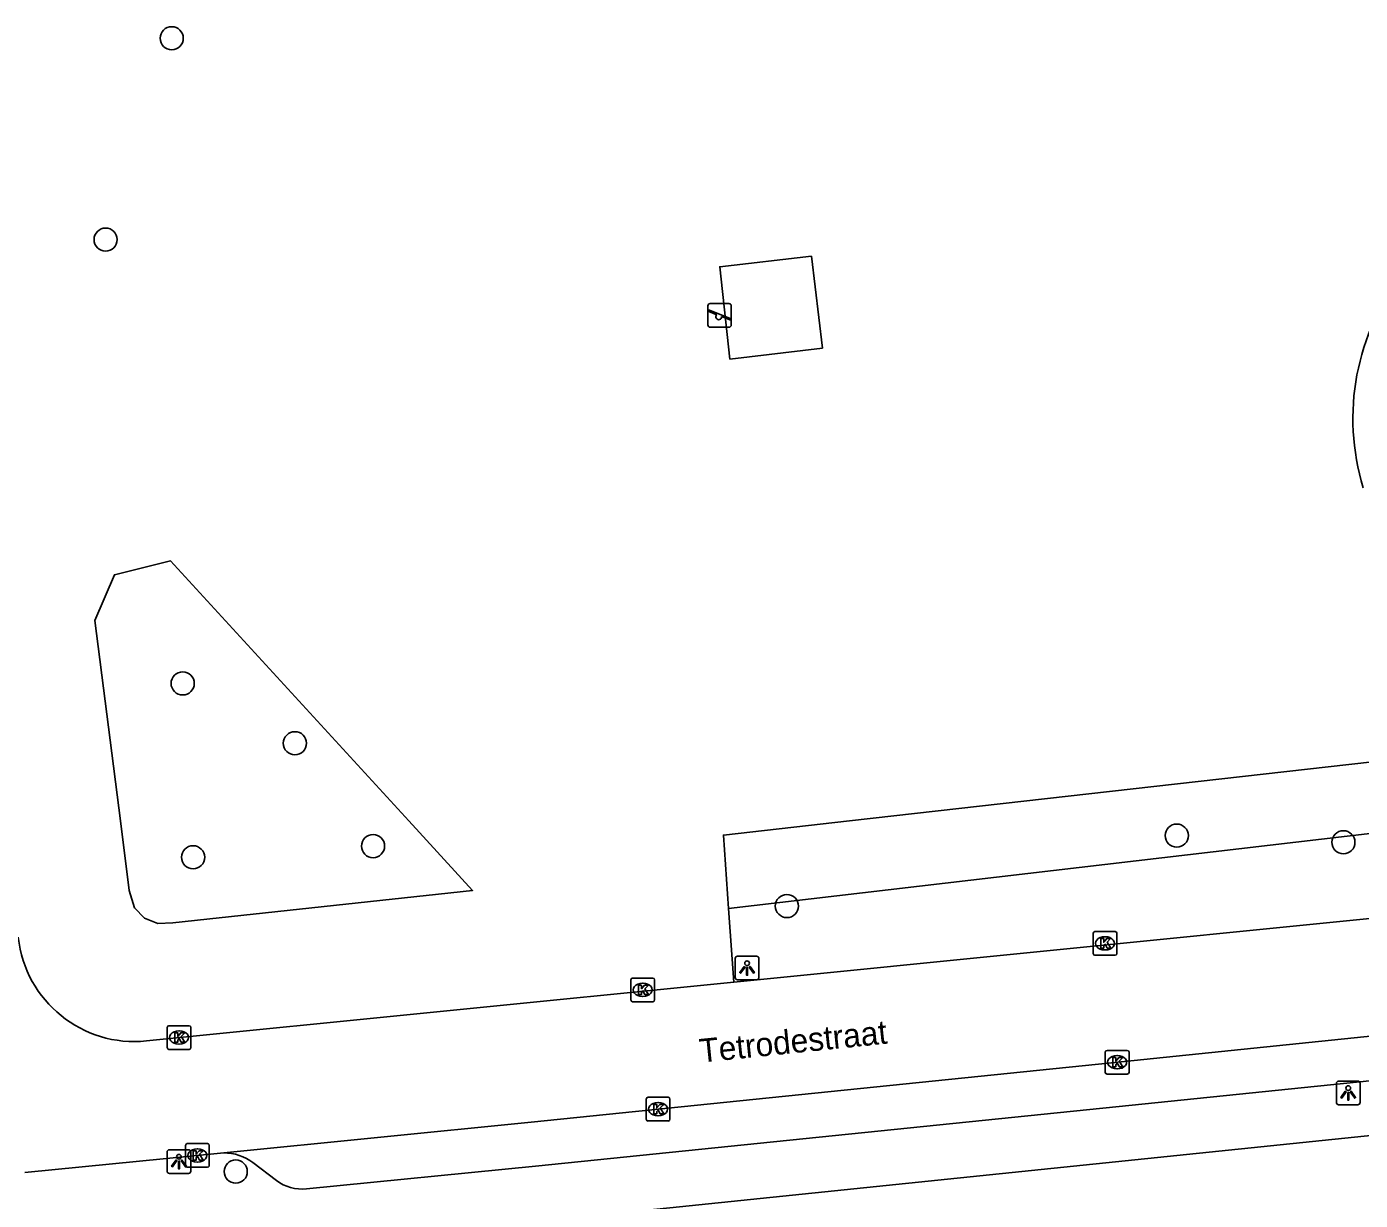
# Model space of a CAD drawing. Extents: x 160557 to 161245, y 385330 to 386505.
# Drawn here: x 160780.6 to 160836.9, y 385984 to 386033.5 of the extents above; entities that cross this region are included whole.
import ezdxf

# ---------------------------------------------------------------- set-up
doc = ezdxf.new("R2010")
doc.units = 0
for name, color, linetype in [('IMGEO_Boom', 7, 'Continuous'), ('IMGEO_Groenvoorziening', 7, 'Continuous'), ('IMGEO_Kolk', 7, 'Continuous'), ('IMGEO_Lichtpunt', 7, 'Continuous'), ('IMGEO_Openbare_ruimte_label', 7, 'Continuous'), ('IMGEO_Rijbaan_lokaal_open', 7, 'Continuous'), ('IMGEO_Speelvoorziening', 7, 'Continuous'), ('IMGEO_Voetpad_open', 7, 'Continuous')]:
    doc.layers.add(name, color=color, linetype=linetype)

msp = doc.modelspace()

# ---------------------------------------------------------------- linework, layer by layer
at = {"layer": 'IMGEO_Boom'}
for centre in [(160786.759, 386033.034), (160783.969, 386024.534), (160787.222, 386005.799), (160791.957, 386003.272), (160829.18, 385999.372), (160836.213, 385999.092), (160787.663, 385998.459), (160795.256, 385998.929), (160812.725, 385996.401), (160789.461, 385985.191)]:
    msp.add_circle(centre, 0.489, dxfattribs=at)
at = {"layer": 'IMGEO_Groenvoorziening'}
for points in [[(160810.32, 386019.488), (160809.892, 386023.386), (160813.758, 386023.83), (160814.222, 386019.955), (160810.32, 386019.488)], [(160796.764, 386000), (160799.456, 385997.062), (160786.81, 385995.691), (160786.172, 385995.662), (160785.61, 385995.89), (160785.189, 385996.327), (160784.969, 385997.05), (160784.593, 386000), (160783.514, 386008.454), (160784.34, 386010.384), (160786.714, 386010.968), (160796.764, 386000)], [(160810.264, 385996.293), (160810.045, 385999.398), (160815.371, 386000), (160837.444, 386002.495), (160841.108, 386007.247)], [(160810.264, 385996.293), (160849.009, 386000.831)], [(160810.482, 385993.187), (160810.264, 385996.293)]]:
    msp.add_lwpolyline(points, dxfattribs=at)
at = {"layer": 'IMGEO_Kolk'}
for p, q in [((160825.651, 385994.399), (160825.651, 385995.251)), ((160825.726, 385995.325), (160826.578, 385995.325)), ((160826.139, 385995.105), (160826.164, 385995.105)), ((160826.652, 385995.251), (160826.652, 385994.399)), ((160826.162, 385994.545), (160826.137, 385994.545)), ((160826.578, 385994.325), (160825.726, 385994.325)), ((160806.214, 385993.36), (160807.066, 385993.36)), ((160806.139, 385992.434), (160806.139, 385993.286)), ((160806.627, 385993.14), (160806.652, 385993.14)), ((160807.14, 385993.286), (160807.14, 385992.434)), ((160807.066, 385992.36), (160806.214, 385992.36)), ((160806.65, 385992.58), (160806.625, 385992.58)), ((160786.568, 385990.422), (160786.568, 385991.274)), ((160786.643, 385991.348), (160787.495, 385991.348)), ((160787.056, 385991.128), (160787.081, 385991.128)), ((160787.569, 385991.274), (160787.569, 385990.422)), ((160787.079, 385990.568), (160787.054, 385990.568)), ((160787.495, 385990.348), (160786.643, 385990.348)), ((160826.163, 385989.38), (160826.163, 385990.232)), ((160826.238, 385990.306), (160827.09, 385990.306)), ((160826.651, 385990.086), (160826.676, 385990.086)), ((160827.164, 385990.232), (160827.164, 385989.38)), ((160826.674, 385989.526), (160826.649, 385989.526)), ((160827.09, 385989.306), (160826.238, 385989.306)), ((160806.787, 385987.4), (160806.787, 385988.252)), ((160806.862, 385988.326), (160807.714, 385988.326)), ((160807.788, 385988.252), (160807.788, 385987.4)), ((160807.275, 385988.106), (160807.3, 385988.106)), ((160807.714, 385987.326), (160806.862, 385987.326)), ((160807.298, 385987.546), (160807.273, 385987.546)), ((160787.343, 385985.445), (160787.343, 385986.297)), ((160787.418, 385986.371), (160788.27, 385986.371)), ((160787.831, 385986.151), (160787.856, 385986.151)), ((160788.344, 385986.297), (160788.344, 385985.445)), ((160787.854, 385985.591), (160787.829, 385985.591)), ((160788.27, 385985.371), (160787.418, 385985.371))]:
    msp.add_line(p, q, dxfattribs=at)
for points in [[(160825.651, 385994.399), (160825.651, 385995.251)], [(160825.726, 385995.325), (160826.578, 385995.325)], [(160825.972, 385995.025), (160826.095, 385995.025), (160826.095, 385994.874), (160826.225, 385995.025), (160826.389, 385995.025), (160826.243, 385994.874), (160826.396, 385994.625), (160826.244, 385994.625), (160826.159, 385994.789), (160826.095, 385994.722), (160826.095, 385994.625), (160825.972, 385994.625), (160825.972, 385995.025)], [(160826.652, 385995.251), (160826.652, 385994.399)], [(160826.578, 385994.325), (160825.726, 385994.325)], [(160806.214, 385993.36), (160807.066, 385993.36)], [(160806.139, 385992.434), (160806.139, 385993.286)], [(160806.46, 385993.06), (160806.583, 385993.06), (160806.583, 385992.909), (160806.713, 385993.06), (160806.877, 385993.06), (160806.731, 385992.909), (160806.884, 385992.66), (160806.732, 385992.66), (160806.647, 385992.824), (160806.583, 385992.757), (160806.583, 385992.66), (160806.46, 385992.66), (160806.46, 385993.06)], [(160807.14, 385993.286), (160807.14, 385992.434)], [(160807.066, 385992.36), (160806.214, 385992.36)], [(160786.568, 385990.422), (160786.568, 385991.274)], [(160786.643, 385991.348), (160787.495, 385991.348)], [(160787.569, 385991.274), (160787.569, 385990.422)], [(160786.889, 385991.048), (160787.012, 385991.048), (160787.012, 385990.897), (160787.142, 385991.048), (160787.306, 385991.048), (160787.16, 385990.897), (160787.313, 385990.648), (160787.161, 385990.648), (160787.076, 385990.812), (160787.012, 385990.745), (160787.012, 385990.648), (160786.889, 385990.648), (160786.889, 385991.048)], [(160787.495, 385990.348), (160786.643, 385990.348)], [(160826.163, 385989.38), (160826.163, 385990.232)], [(160826.238, 385990.306), (160827.09, 385990.306)], [(160826.484, 385990.006), (160826.607, 385990.006), (160826.607, 385989.855), (160826.737, 385990.006), (160826.901, 385990.006), (160826.755, 385989.855), (160826.908, 385989.606), (160826.756, 385989.606), (160826.671, 385989.77), (160826.607, 385989.703), (160826.607, 385989.606), (160826.484, 385989.606), (160826.484, 385990.006)], [(160827.164, 385990.232), (160827.164, 385989.38)], [(160827.09, 385989.306), (160826.238, 385989.306)], [(160806.787, 385987.4), (160806.787, 385988.252)], [(160806.862, 385988.326), (160807.714, 385988.326)], [(160807.788, 385988.252), (160807.788, 385987.4)], [(160807.108, 385988.026), (160807.231, 385988.026), (160807.231, 385987.875), (160807.361, 385988.026), (160807.525, 385988.026), (160807.379, 385987.875), (160807.532, 385987.626), (160807.38, 385987.626), (160807.295, 385987.79), (160807.231, 385987.723), (160807.231, 385987.626), (160807.108, 385987.626), (160807.108, 385988.026)], [(160807.714, 385987.326), (160806.862, 385987.326)], [(160787.343, 385985.445), (160787.343, 385986.297)], [(160787.418, 385986.371), (160788.27, 385986.371)], [(160787.664, 385986.071), (160787.787, 385986.071), (160787.787, 385985.92), (160787.917, 385986.071), (160788.081, 385986.071), (160787.935, 385985.92), (160788.088, 385985.671), (160787.936, 385985.671), (160787.851, 385985.835), (160787.787, 385985.768), (160787.787, 385985.671), (160787.664, 385985.671), (160787.664, 385986.071)], [(160788.344, 385986.297), (160788.344, 385985.445)], [(160788.27, 385985.371), (160787.418, 385985.371)]]:
    msp.add_lwpolyline(points, dxfattribs=at)
for centre, start, end in [((160825.728, 385995.249), 91.552, 178.448), ((160825.728, 385995.249), 91.552, 178.448), ((160826.576, 385995.249), 1.552, 88.448), ((160826.576, 385995.249), 1.552, 88.448), ((160825.728, 385994.401), 181.552, 268.448), ((160825.728, 385994.401), 181.552, 268.448), ((160826.576, 385994.401), 271.552, 358.448), ((160826.576, 385994.401), 271.552, 358.448), ((160806.216, 385993.284), 91.552, 178.448), ((160806.216, 385993.284), 91.552, 178.448), ((160807.064, 385993.284), 1.552, 88.448), ((160807.064, 385993.284), 1.552, 88.448), ((160806.216, 385992.436), 181.552, 268.448), ((160806.216, 385992.436), 181.552, 268.448), ((160807.064, 385992.436), 271.552, 358.448), ((160807.064, 385992.436), 271.552, 358.448), ((160786.645, 385991.272), 91.552, 178.448), ((160786.645, 385991.272), 91.552, 178.448), ((160787.493, 385991.272), 1.552, 88.448), ((160787.493, 385991.272), 1.552, 88.448), ((160786.645, 385990.424), 181.552, 268.448), ((160786.645, 385990.424), 181.552, 268.448), ((160787.493, 385990.424), 271.552, 358.448), ((160787.493, 385990.424), 271.552, 358.448), ((160826.24, 385990.23), 91.552, 178.448), ((160826.24, 385990.23), 91.552, 178.448), ((160827.088, 385990.23), 1.552, 88.448), ((160827.088, 385990.23), 1.552, 88.448), ((160826.24, 385989.382), 181.552, 268.448), ((160826.24, 385989.382), 181.552, 268.448), ((160827.088, 385989.382), 271.552, 358.448), ((160827.088, 385989.382), 271.552, 358.448), ((160806.864, 385988.25), 91.552, 178.448), ((160806.864, 385988.25), 91.552, 178.448), ((160807.712, 385988.25), 1.552, 88.448), ((160807.712, 385988.25), 1.552, 88.448), ((160806.864, 385987.402), 181.552, 268.448), ((160806.864, 385987.402), 181.552, 268.448), ((160807.712, 385987.402), 271.552, 358.448), ((160807.712, 385987.402), 271.552, 358.448), ((160787.42, 385986.295), 91.552, 178.448), ((160787.42, 385986.295), 91.552, 178.448), ((160788.268, 385986.295), 1.552, 88.448), ((160788.268, 385986.295), 1.552, 88.448), ((160787.42, 385985.447), 181.552, 268.448), ((160787.42, 385985.447), 181.552, 268.448), ((160788.268, 385985.447), 271.552, 358.448), ((160788.268, 385985.447), 271.552, 358.448)]:
    msp.add_arc(centre, 0.0765, start, end, dxfattribs=at)
for centre, major_axis, ratio, start_param, end_param in [((160826.138, 385994.825), (-0.387, 0.002), 0.722429, 4.712389, 7.853982), ((160826.163, 385994.825), (-0.39, 0.002), 0.717154, 1.570796, 4.712389), ((160806.626, 385992.86), (-0.387, 0.002), 0.722429, 4.712389, 7.853982), ((160806.651, 385992.86), (-0.39, 0.002), 0.717154, 1.570796, 4.712389), ((160787.055, 385990.848), (-0.387, 0.002), 0.722429, 4.712389, 7.853982), ((160787.08, 385990.848), (-0.39, 0.002), 0.717154, 1.570796, 4.712389), ((160826.65, 385989.806), (-0.387, 0.002), 0.722429, 4.712389, 7.853982), ((160826.675, 385989.806), (-0.39, 0.002), 0.717154, 1.570796, 4.712389), ((160807.274, 385987.826), (-0.387, 0.002), 0.722429, 4.712389, 7.853982), ((160807.299, 385987.826), (-0.39, 0.002), 0.717154, 1.570796, 4.712389), ((160787.83, 385985.871), (-0.387, 0.002), 0.722429, 4.712389, 7.853982), ((160787.855, 385985.871), (-0.39, 0.002), 0.717154, 1.570796, 4.712389)]:
    msp.add_ellipse(centre, major_axis=major_axis, ratio=ratio, start_param=start_param, end_param=end_param, dxfattribs=at)
at = {"layer": 'IMGEO_Lichtpunt'}
for p, q in [((160810.544, 385994.188), (160810.544, 385993.381)), ((160810.544, 385994.188), (160810.544, 385993.381)), ((160811.446, 385994.283), (160810.638, 385994.283)), ((160811.446, 385994.283), (160810.638, 385994.283)), ((160811.54, 385993.381), (160811.54, 385994.188)), ((160811.54, 385993.381), (160811.54, 385994.188)), ((160810.638, 385993.287), (160811.446, 385993.287)), ((160810.638, 385993.287), (160811.446, 385993.287)), ((160835.918, 385988.916), (160835.918, 385988.109)), ((160835.918, 385988.916), (160835.918, 385988.109)), ((160836.82, 385989.011), (160836.012, 385989.011)), ((160836.82, 385989.011), (160836.012, 385989.011)), ((160836.914, 385988.109), (160836.914, 385988.916)), ((160836.914, 385988.109), (160836.914, 385988.916)), ((160836.012, 385988.015), (160836.82, 385988.015)), ((160836.012, 385988.015), (160836.82, 385988.015)), ((160786.566, 385986.016), (160786.566, 385985.209)), ((160786.566, 385986.016), (160786.566, 385985.209)), ((160787.468, 385986.111), (160786.66, 385986.111)), ((160787.468, 385986.111), (160786.66, 385986.111)), ((160787.562, 385985.209), (160787.562, 385986.016)), ((160787.562, 385985.209), (160787.562, 385986.016)), ((160786.66, 385985.115), (160787.468, 385985.115)), ((160786.66, 385985.115), (160787.468, 385985.115))]:
    msp.add_line(p, q, dxfattribs=at)
for points in [[(160810.918, 385993.852), (160810.957, 385993.824), (160810.769, 385993.562), (160810.731, 385993.589), (160810.918, 385993.852)], [(160811.02, 385993.804), (160811.067, 385993.804), (160811.067, 385993.482), (160811.02, 385993.482), (160811.02, 385993.804)], [(160811.13, 385993.824), (160811.168, 385993.851), (160811.355, 385993.589), (160811.316, 385993.561), (160811.13, 385993.824)], [(160836.292, 385988.58), (160836.331, 385988.552), (160836.143, 385988.29), (160836.105, 385988.317), (160836.292, 385988.58)], [(160836.394, 385988.532), (160836.441, 385988.532), (160836.441, 385988.21), (160836.394, 385988.21), (160836.394, 385988.532)], [(160836.504, 385988.552), (160836.542, 385988.579), (160836.729, 385988.317), (160836.69, 385988.289), (160836.504, 385988.552)], [(160786.94, 385985.68), (160786.979, 385985.652), (160786.791, 385985.39), (160786.753, 385985.417), (160786.94, 385985.68)], [(160787.042, 385985.632), (160787.089, 385985.632), (160787.089, 385985.31), (160787.042, 385985.31), (160787.042, 385985.632)], [(160787.152, 385985.652), (160787.19, 385985.679), (160787.377, 385985.417), (160787.338, 385985.389), (160787.152, 385985.652)]]:
    msp.add_lwpolyline(points, dxfattribs=at)
for centre in [(160811.043, 385993.986), (160836.417, 385988.714), (160787.065, 385985.814)]:
    msp.add_circle(centre, 0.0994, dxfattribs=at)
for centre, start, end in [((160810.638, 385994.188), 90, 180), ((160810.638, 385994.188), 90, 180), ((160811.446, 385994.188), 0, 90), ((160811.446, 385994.188), 0, 90), ((160810.638, 385993.381), 180, 270), ((160810.638, 385993.381), 180, 270), ((160811.446, 385993.381), 270, 0), ((160811.446, 385993.381), 270, 360), ((160836.012, 385988.916), 90, 180), ((160836.012, 385988.916), 90, 180), ((160836.82, 385988.916), 0, 90), ((160836.82, 385988.916), 0, 90), ((160836.012, 385988.109), 180, 270), ((160836.012, 385988.109), 180, 270), ((160836.82, 385988.109), 270, 0), ((160836.82, 385988.109), 270, 360), ((160786.66, 385986.016), 90, 180), ((160786.66, 385986.016), 90, 180), ((160787.468, 385986.016), 0, 90), ((160787.468, 385986.016), 0, 90), ((160786.66, 385985.209), 180, 270), ((160786.66, 385985.209), 180, 270), ((160787.468, 385985.209), 270, 0), ((160787.468, 385985.209), 270, 360)]:
    msp.add_arc(centre, 0.0946, start, end, dxfattribs=at)
at = {"layer": 'IMGEO_Rijbaan_lokaal_open'}
for points in [[(160850.396, 385997.184), (160810.482, 385993.187)], [(160810.482, 385993.187), (160785.698, 385990.705)], [(160788.954, 385985.976), (160801.932, 385987.281), (160825.874, 385989.726), (160847.456, 385991.944)], [(160780.562, 385985.145), (160788.954, 385985.976)]]:
    msp.add_lwpolyline(points, dxfattribs=at)
msp.add_arc((160785.19, 385995.612), 4.934, 186.1719, 275.9095, dxfattribs=at)
at = {"layer": 'IMGEO_Speelvoorziening'}
for p, q in [((160809.388, 386020.935), (160809.388, 386021.735)), ((160809.388, 386021.735), (160809.388, 386020.935)), ((160809.771, 386021.363), (160809.432, 386021.5)), ((160809.457, 386021.56), (160810.333, 386021.207)), ((160809.488, 386021.835), (160810.278, 386021.835)), ((160810.278, 386021.835), (160809.488, 386021.835)), ((160810.378, 386021.735), (160810.378, 386020.935)), ((160810.378, 386020.935), (160810.378, 386021.735)), ((160810.309, 386021.147), (160809.969, 386021.284)), ((160810.278, 386020.835), (160809.488, 386020.835)), ((160809.488, 386020.835), (160810.278, 386020.835))]:
    msp.add_line(p, q, dxfattribs=at)
for centre, radius, start, end in [((160809.488, 386021.735), 0.1, 90, 180), ((160809.488, 386021.735), 0.1, 90, 180), ((160809.445, 386021.53), 0.0327, 68.078, 248.078), ((160810.278, 386021.735), 0.1, 0, 90), ((160810.278, 386021.735), 0.1, 360, 90), ((160809.488, 386020.935), 0.1, 180, 270), ((160809.488, 386020.935), 0.1, 180, 270), ((160809.85, 386021.273), 0.12, 130.9928, 5.1632), ((160810.278, 386020.935), 0.1, 270, 0), ((160810.278, 386020.935), 0.1, 270, 0), ((160810.321, 386021.177), 0.0327, 248.078, 68.078)]:
    msp.add_arc(centre, radius, start, end, dxfattribs=at)
at = {"layer": 'IMGEO_Voetpad_open'}
for points in [[(160844.175, 385989.732), (160826.064, 385987.871), (160802.12, 385985.425), (160792.445, 385984.458)], [(160852.902, 385988.314), (160784.881, 385981.295)], [(160791.176, 385984.817), (160790.189, 385985.568)]]:
    msp.add_lwpolyline(points, dxfattribs=at)
for centre, radius, start, end in [((160846.511, 386016.981), 9.898, 141.4116, 197.1727), ((160788.978, 385983.975), 2.001, 52.7532, 90.6834), ((160792.266, 385986.246), 1.797, 232.6787, 275.7289)]:
    msp.add_arc(centre, radius, start, end, dxfattribs=at)

# ---------------------------------------------------------------- texts
at = {"layer": 'IMGEO_Openbare_ruimte_label'}
msp.add_text('Tetrodestraat', height=1, rotation=5.8531, dxfattribs=at).set_placement((160809.082, 385989.787))

doc.saveas('drawing.dxf')
